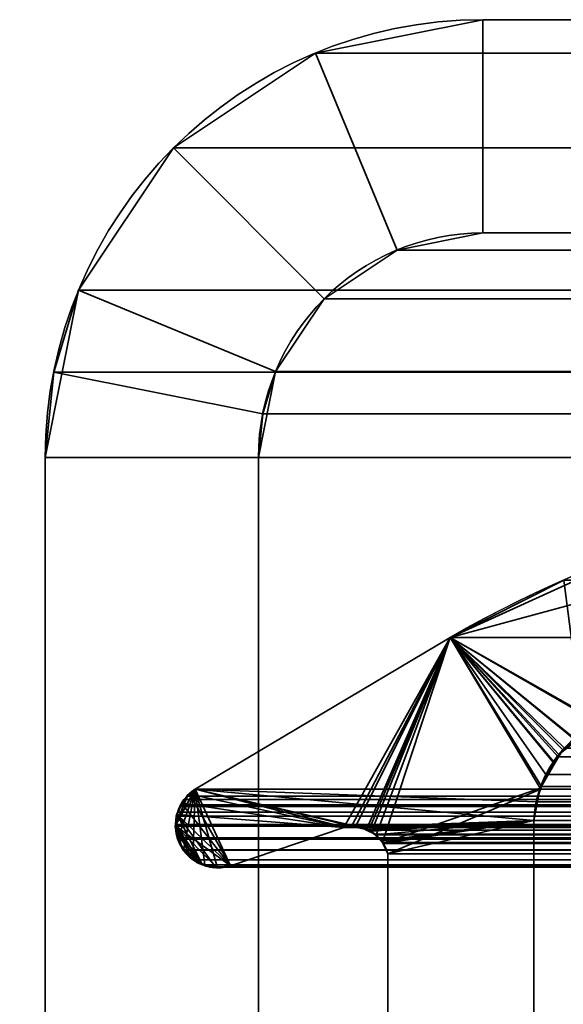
# Model space of a CAD drawing. Header units: millimetres. Extents: x -508 to 6708, y -115 to 193.
# Tile 716 of 1056: x 2585.32 to 2589.15, y 9.57 to 16.5. Entities that reach past the tile are written whole.
import ezdxf

# ---------------------------------------------------------------- set-up
doc = ezdxf.new("R2010")
doc.units = ezdxf.units.MM
doc.layers.add('151', color=7, linetype='Continuous', true_color=0xffffff)

# ---------------------------------------------------------------- blocks, each defined once
blk = doc.blocks.new('UG_SURFACE_003')
at = {"layer": '151', "color": 252, "linetype": 'Continuous', "lineweight": 35}
for points in [[(3607.5001, -10, 2215.25), (3607.5001, 174.4, 2215.25), (2392.4999, 174.4, 2215.25), (2392.4999, -10, 2215.25)], [(2542.5, -10, 2065.2499), (2542.5, 174.4, 2065.2499), (3457.5, 174.4, 2065.2499), (3457.5, -10, 2065.2499)]]:
    blk.add_3dface(points, dxfattribs=at)
blk = doc.blocks.new('UG_SURFACE_208')
at = {"layer": '151', "color": 252, "linetype": 'Continuous', "lineweight": 35}
for points in [[(2588.5799, 16.5, 2018.6701), (2588.5799, 16.5, -7.75), (2587.4014, 16.2655, -7.75), (2587.4014, 16.2655, 2019.8486)], [(2588.5799, 16.5, 2018.6701), (2587.4014, 16.2655, 2019.8486), (2587.9753, 14.8797, 2019.2747), (2588.5799, 15, 2018.6701)], [(2588.5799, 15, -7.75), (2587.9753, 14.8797, -7.75), (2587.4014, 16.2655, -7.75), (2588.5799, 16.5, -7.75)], [(2588.5799, 16.5, 2018.6701), (2596.89, 16.5, 2010.36), (2596.89, 16.5, -7.75), (2588.5799, 16.5, -7.75)], [(2588.5799, 15, 2018.6701), (2596.89, 15, 2010.36), (2596.89, 16.5, 2010.36), (2588.5799, 16.5, 2018.6701)], [(2588.5799, 16.5, -7.75), (2596.89, 16.5, -7.75), (2596.89, 15, -7.75), (2588.5799, 15, -7.75)], [(2587.4014, 16.2655, 2019.8486), (2587.4014, 16.2655, -7.75), (2586.4022, 15.5979, -7.75), (2586.4022, 15.5979, 2020.8478)], [(2587.4014, 16.2655, 2019.8486), (2586.4022, 15.5979, 2020.8478), (2587.4627, 14.5372, 2019.7873), (2587.9753, 14.8797, 2019.2747)], [(2587.9753, 14.8797, -7.75), (2587.4627, 14.5372, -7.75), (2586.4022, 15.5979, -7.75), (2587.4014, 16.2655, -7.75)], [(2586.4022, 15.5979, 2020.8478), (2586.4022, 15.5979, -7.75), (2585.7344, 14.5987, -7.75), (2585.7344, 14.5987, 2021.5156)], [(2587.1203, 14.0246, 2020.1297), (2587.4627, 14.5372, 2019.7873), (2586.4022, 15.5979, 2020.8478), (2585.7344, 14.5987, 2021.5156)], [(2585.7344, 14.5987, -7.75), (2586.4022, 15.5979, -7.75), (2587.4627, 14.5372, -7.75), (2587.1203, 14.0246, -7.75)], [(2587.9753, 14.8797, 2019.2747), (2587.9753, 14.8797, -7.75), (2588.5799, 15, -7.75), (2588.5799, 15, 2018.6701)], [(2588.5799, 15, 2018.6701), (2588.5799, 15, -7.75), (2596.89, 15, -7.75), (2596.89, 15, 2010.36)], [(2587.4627, 14.5372, 2019.7873), (2587.4627, 14.5372, -7.75), (2587.9753, 14.8797, -7.75), (2587.9753, 14.8797, 2019.2747)], [(2585.5, 13.42, -7.75), (2585.5591, 14.0209, 2021.6908), (2585.7344, 14.5987, 2021.5156)], [(2585.7344, 14.5987, 2021.5156), (2585.7344, 14.5987, -7.75), (2585.5, 13.42, -7.75)], [(2585.5, 13.42, -7.75), (2585.7344, 14.5987, -7.75), (2587.1203, 14.0246, -7.75), (2586.9999, 13.42, -7.75)], [(2587.0304, 13.7282, 2020.2196), (2587.1203, 14.0246, 2020.1297), (2585.7344, 14.5987, 2021.5156), (2585.5591, 14.0209, 2021.6908)], [(2587.1203, 14.0246, 2020.1297), (2587.1203, 14.0246, -7.75), (2587.4627, 14.5372, -7.75), (2587.4627, 14.5372, 2019.7873)], [(2585.5, 13.42, -7.75), (2585.5, 13.42, 2021.75), (2585.5591, 14.0209, 2021.6908)], [(2586.9999, 13.42, 2020.2501), (2587.0304, 13.7282, 2020.2196), (2585.5591, 14.0209, 2021.6908), (2585.5, 13.42, 2021.75)], [(2586.9999, 13.42, -7.75), (2587.1203, 14.0246, -7.75), (2587.1203, 14.0246, 2020.1297)], [(2587.1203, 14.0246, 2020.1297), (2587.0304, 13.7282, 2020.2196), (2586.9999, 13.42, -7.75)], [(2587.0304, 13.7282, 2020.2196), (2586.9999, 13.42, 2020.2501), (2586.9999, 13.42, -7.75)], [(2585.5, -21.92, 2021.75), (2585.5, 13.42, 2021.75), (2585.5, 13.42, -7.75), (2585.5, -21.92, -7.75)], [(2586.9999, -21.92, 2020.2501), (2586.9999, 13.42, 2020.2501), (2585.5, 13.42, 2021.75), (2585.5, -21.92, 2021.75)], [(2585.5, -21.92, -7.75), (2585.5, 13.42, -7.75), (2586.9999, 13.42, -7.75), (2586.9999, -21.92, -7.75)], [(2586.9999, -21.92, 2020.2501), (2586.9999, -21.92, -7.75), (2586.9999, 13.42, -7.75), (2586.9999, 13.42, 2020.2501)]]:
    blk.add_3dface(points, dxfattribs=at)
blk = doc.blocks.new('UG_SURFACE_209')
at = {"layer": '151', "color": 252, "linetype": 'Continuous', "lineweight": 35}
for points in [[(2588.5799, 16.5, 2018.6701), (2588.5799, 16.5, -7.75), (2587.4014, 16.2655, -7.75), (2587.4014, 16.2655, 2019.8486)], [(2588.5799, 16.5, 2018.6701), (2587.4014, 16.2655, 2019.8486), (2587.9753, 14.8797, 2019.2747), (2588.5799, 15, 2018.6701)], [(2588.5799, 15, -7.75), (2587.9753, 14.8797, -7.75), (2587.4014, 16.2655, -7.75), (2588.5799, 16.5, -7.75)], [(2588.5799, 16.5, 2018.6701), (2596.89, 16.5, 2010.36), (2596.89, 16.5, -7.75), (2588.5799, 16.5, -7.75)], [(2588.5799, 15, 2018.6701), (2596.89, 15, 2010.36), (2596.89, 16.5, 2010.36), (2588.5799, 16.5, 2018.6701)], [(2588.5799, 16.5, -7.75), (2596.89, 16.5, -7.75), (2596.89, 15, -7.75), (2588.5799, 15, -7.75)], [(2587.4014, 16.2655, 2019.8486), (2587.4014, 16.2655, -7.75), (2586.4022, 15.5979, -7.75), (2586.4022, 15.5979, 2020.8478)], [(2587.4014, 16.2655, 2019.8486), (2586.4022, 15.5979, 2020.8478), (2587.4627, 14.5372, 2019.7873), (2587.9753, 14.8797, 2019.2747)], [(2587.9753, 14.8797, -7.75), (2587.4627, 14.5372, -7.75), (2586.4022, 15.5979, -7.75), (2587.4014, 16.2655, -7.75)], [(2586.4022, 15.5979, 2020.8478), (2586.4022, 15.5979, -7.75), (2585.7344, 14.5987, -7.75), (2585.7344, 14.5987, 2021.5156)], [(2587.1203, 14.0246, 2020.1297), (2587.4627, 14.5372, 2019.7873), (2586.4022, 15.5979, 2020.8478), (2585.7344, 14.5987, 2021.5156)], [(2585.7344, 14.5987, -7.75), (2586.4022, 15.5979, -7.75), (2587.4627, 14.5372, -7.75), (2587.1203, 14.0246, -7.75)], [(2587.9753, 14.8797, 2019.2747), (2587.9753, 14.8797, -7.75), (2588.5799, 15, -7.75), (2588.5799, 15, 2018.6701)], [(2588.5799, 15, 2018.6701), (2588.5799, 15, -7.75), (2596.89, 15, -7.75), (2596.89, 15, 2010.36)], [(2587.4627, 14.5372, 2019.7873), (2587.4627, 14.5372, -7.75), (2587.9753, 14.8797, -7.75), (2587.9753, 14.8797, 2019.2747)], [(2585.5, 13.42, -7.75), (2585.5591, 14.0209, 2021.6908), (2585.7344, 14.5987, 2021.5156)], [(2585.7344, 14.5987, 2021.5156), (2585.7344, 14.5987, -7.75), (2585.5, 13.42, -7.75)], [(2585.5, 13.42, -7.75), (2585.7344, 14.5987, -7.75), (2587.1203, 14.0246, -7.75), (2586.9999, 13.42, -7.75)], [(2587.0304, 13.7282, 2020.2196), (2587.1203, 14.0246, 2020.1297), (2585.7344, 14.5987, 2021.5156), (2585.5591, 14.0209, 2021.6908)], [(2587.1203, 14.0246, 2020.1297), (2587.1203, 14.0246, -7.75), (2587.4627, 14.5372, -7.75), (2587.4627, 14.5372, 2019.7873)], [(2585.5, 13.42, -7.75), (2585.5, 13.42, 2021.75), (2585.5591, 14.0209, 2021.6908)], [(2586.9999, 13.42, 2020.2501), (2587.0304, 13.7282, 2020.2196), (2585.5591, 14.0209, 2021.6908), (2585.5, 13.42, 2021.75)], [(2586.9999, 13.42, -7.75), (2587.1203, 14.0246, -7.75), (2587.1203, 14.0246, 2020.1297)], [(2587.1203, 14.0246, 2020.1297), (2587.0304, 13.7282, 2020.2196), (2586.9999, 13.42, -7.75)], [(2587.0304, 13.7282, 2020.2196), (2586.9999, 13.42, 2020.2501), (2586.9999, 13.42, -7.75)], [(2585.5, -21.92, 2021.75), (2585.5, 13.42, 2021.75), (2585.5, 13.42, -7.75), (2585.5, -21.92, -7.75)], [(2586.9999, -21.92, 2020.2501), (2586.9999, 13.42, 2020.2501), (2585.5, 13.42, 2021.75), (2585.5, -21.92, 2021.75)], [(2585.5, -21.92, -7.75), (2585.5, 13.42, -7.75), (2586.9999, 13.42, -7.75), (2586.9999, -21.92, -7.75)], [(2586.9999, -21.92, 2020.2501), (2586.9999, -21.92, -7.75), (2586.9999, 13.42, -7.75), (2586.9999, 13.42, 2020.2501)]]:
    blk.add_3dface(points, dxfattribs=at)
blk = doc.blocks.new('UG_SURFACE_210')
at = {"layer": '151', "color": 252, "linetype": 'Continuous', "lineweight": 35}
for points in [[(3411.4201, 16.5, 2018.6701), (2588.5799, 16.5, 2018.6701), (2587.4014, 16.2655, 2019.8486), (3412.5986, 16.2655, 2019.8486)], [(2588.5799, 15, 2018.6701), (2587.9753, 14.8797, 2019.2747), (2587.4014, 16.2655, 2019.8486), (2588.5799, 16.5, 2018.6701)], [(2588.5799, 16.5, 2018.6701), (3411.4201, 16.5, 2018.6701), (3403.11, 16.5, 2010.36), (2596.89, 16.5, 2010.36)], [(2588.5799, 16.5, 2018.6701), (2596.89, 16.5, 2010.36), (2596.89, 15, 2010.36), (2588.5799, 15, 2018.6701)], [(3412.5986, 16.2655, 2019.8486), (2587.4014, 16.2655, 2019.8486), (2586.4022, 15.5979, 2020.8478), (3413.5978, 15.5979, 2020.8478)], [(2587.9753, 14.8797, 2019.2747), (2587.4627, 14.5372, 2019.7873), (2586.4022, 15.5979, 2020.8478), (2587.4014, 16.2655, 2019.8486)], [(3413.5978, 15.5979, 2020.8478), (2586.4022, 15.5979, 2020.8478), (2585.7344, 14.5987, 2021.5156), (3414.2656, 14.5987, 2021.5156)], [(2585.7344, 14.5987, 2021.5156), (2586.4022, 15.5979, 2020.8478), (2587.4627, 14.5372, 2019.7873), (2587.1203, 14.0246, 2020.1297)], [(3412.0247, 14.8797, 2019.2747), (2587.9753, 14.8797, 2019.2747), (2588.5799, 15, 2018.6701), (3411.4201, 15, 2018.6701)], [(2588.5799, 15, 2018.6701), (2596.89, 15, 2010.36), (3403.11, 15, 2010.36), (3411.4201, 15, 2018.6701)], [(3412.5373, 14.5372, 2019.7873), (2587.4627, 14.5372, 2019.7873), (2587.9753, 14.8797, 2019.2747), (3412.0247, 14.8797, 2019.2747)], [(3414.4409, 14.0209, 2021.6908), (3414.2656, 14.5987, 2021.5156), (2585.7344, 14.5987, 2021.5156), (2585.5591, 14.0209, 2021.6908)], [(2585.5591, 14.0209, 2021.6908), (2585.7344, 14.5987, 2021.5156), (2587.1203, 14.0246, 2020.1297), (2587.0304, 13.7282, 2020.2196)], [(3412.8797, 14.0246, 2020.1297), (2587.1203, 14.0246, 2020.1297), (2587.4627, 14.5372, 2019.7873), (3412.5373, 14.5372, 2019.7873)], [(2585.5591, 14.0209, 2021.6908), (2585.5, 13.42, 2021.75), (3414.5, 13.42, 2021.75)], [(2585.5, 13.42, 2021.75), (2585.5591, 14.0209, 2021.6908), (2587.0304, 13.7282, 2020.2196), (2586.9999, 13.42, 2020.2501)], [(2585.5591, 14.0209, 2021.6908), (3414.5, 13.42, 2021.75), (3414.4409, 14.0209, 2021.6908)], [(2587.0304, 13.7282, 2020.2196), (2587.1203, 14.0246, 2020.1297), (3412.8797, 14.0246, 2020.1297), (3412.9696, 13.7282, 2020.2196)], [(3413.0001, 13.42, 2020.2501), (2586.9999, 13.42, 2020.2501), (2587.0304, 13.7282, 2020.2196)], [(3412.9696, 13.7282, 2020.2196), (3413.0001, 13.42, 2020.2501), (2587.0304, 13.7282, 2020.2196)], [(2585.5, -21.92, 2021.75), (3414.5, -21.92, 2021.75), (3414.5, 13.42, 2021.75), (2585.5, 13.42, 2021.75)], [(2585.5, -21.92, 2021.75), (2585.5, 13.42, 2021.75), (2586.9999, 13.42, 2020.2501), (2586.9999, -21.92, 2020.2501)], [(2586.9999, -21.92, 2020.2501), (2586.9999, 13.42, 2020.2501), (3413.0001, 13.42, 2020.2501), (3413.0001, -21.92, 2020.2501)]]:
    blk.add_3dface(points, dxfattribs=at)
blk = doc.blocks.new('UG_SURFACE_216')
at = {"layer": '151', "color": 7, "linetype": 'Continuous', "lineweight": 35}
for points in [[(2588.3482, 12.1555, -7.75), (2588.3482, 12.1555, 2018.9021), (2590.9808, 12.8682, 2016.2692)], [(2590.9808, 12.8682, 2016.2692), (2589.7346, 12.7862, -7.75), (2588.3482, 12.1555, -7.75)], [(2590.9808, 12.8682, 2016.2692), (2588.3482, 12.1555, 2018.9021), (2589.4051, 11.5565, 2017.8449), (2591.6927, 12.0756, 2015.5573)], [(2588.3482, 12.1555, -7.75), (2589.7346, 12.7862, -7.75), (2589.9906, 11.8066, -7.75), (2589.4051, 11.5565, -7.75)], [(2586.5555, 11.0875, 2020.6945), (2588.3482, 12.1555, 2018.9021), (2588.3482, 12.1555, -7.75), (2586.5555, 11.0875, -7.75)], [(2589.0861, 11.2703, -7.75), (2588.9795, 11.0884, -7.75), (2586.5555, 11.0875, -7.75), (2588.3482, 12.1555, -7.75)], [(2586.803, 10.5484, 2020.447), (2587.6005, 10.8171, 2019.6495), (2588.3482, 12.1555, 2018.9021), (2586.5555, 11.0875, 2020.6945)], [(2587.6005, 10.8171, 2019.6495), (2587.656, 10.826, 2019.594), (2588.3482, 12.1555, 2018.9021)], [(2588.3482, 12.1555, 2018.9021), (2587.656, 10.826, 2019.594), (2587.6808, 10.8207, 2019.5692)], [(2587.6808, 10.8207, 2019.5692), (2587.7604, 10.8037, 2019.4895), (2588.3482, 12.1555, 2018.9021)], [(2587.7604, 10.8037, 2019.4895), (2587.7774, 10.8, 2019.4726), (2588.3482, 12.1555, 2018.9021)], [(2588.3482, 12.1555, 2018.9021), (2587.7774, 10.8, 2019.4726), (2587.7957, 10.7898, 2019.4542)], [(2588.3482, 12.1555, 2018.9021), (2587.7957, 10.7898, 2019.4542), (2587.8263, 10.7604, 2019.4237)], [(2587.8263, 10.7604, 2019.4237), (2587.8742, 10.7145, 2019.3758), (2588.3482, 12.1555, 2018.9021)], [(2588.9816, 11.0946, 2018.2683), (2588.3482, 12.1555, 2018.9021), (2587.8742, 10.7145, 2019.3758), (2587.8773, 10.7075, 2019.3727)], [(2588.3482, 12.1555, -7.75), (2589.4051, 11.5565, -7.75), (2589.2372, 11.4344, -7.75)], [(2588.3482, 12.1555, -7.75), (2589.1414, 11.3646, -7.75), (2589.0861, 11.2703, -7.75)], [(2589.2372, 11.4344, -7.75), (2589.1414, 11.3646, -7.75), (2588.3482, 12.1555, -7.75)], [(2588.3482, 12.1555, 2018.9021), (2589.395, 11.552, 2017.8549), (2589.4051, 11.5565, 2017.8449)], [(2588.3482, 12.1555, 2018.9021), (2589.114, 11.3326, 2018.136), (2589.2355, 11.4275, 2018.0144)], [(2589.2355, 11.4275, 2018.0144), (2589.395, 11.552, 2017.8549), (2588.3482, 12.1555, 2018.9021)], [(2588.3482, 12.1555, 2018.9021), (2588.9816, 11.0946, 2018.2683), (2589.0796, 11.2708, 2018.1704)], [(2589.0796, 11.2708, 2018.1704), (2589.114, 11.3326, 2018.136), (2588.3482, 12.1555, 2018.9021)], [(2589.2355, 11.4275, 2018.0144), (2589.114, 11.3326, 2018.136), (2589.1414, 11.3646, -7.75)], [(2589.1414, 11.3646, -7.75), (2589.2372, 11.4344, -7.75), (2589.2355, 11.4275, 2018.0144)], [(2589.0861, 11.2703, -7.75), (2589.1414, 11.3646, -7.75), (2589.114, 11.3326, 2018.136)], [(2589.114, 11.3326, 2018.136), (2589.0796, 11.2708, 2018.1704), (2589.0861, 11.2703, -7.75)], [(2588.979, 11.086, -7.75), (2588.9795, 11.0884, -7.75), (2589.0796, 11.2708, 2018.1704)], [(2589.0796, 11.2708, 2018.1704), (2588.9816, 11.0946, 2018.2683), (2588.979, 11.086, -7.75)], [(2588.9795, 11.0884, -7.75), (2589.0861, 11.2703, -7.75), (2589.0796, 11.2708, 2018.1704)], [(2586.5183, 11.052, -7.75), (2586.5169, 11.0506, 2020.7331), (2586.5555, 11.0875, 2020.6945)], [(2586.5555, 11.0875, 2020.6945), (2586.5169, 11.0506, 2020.7331), (2586.803, 10.5484, 2020.447)], [(2586.5555, 11.0875, 2020.6945), (2586.5555, 11.0875, -7.75), (2586.5183, 11.052, -7.75)], [(2586.5183, 11.052, -7.75), (2586.5555, 11.0875, -7.75), (2587.6005, 10.8171, -7.75)], [(2586.5555, 11.0875, -7.75), (2588.9795, 11.0884, -7.75), (2588.979, 11.086, -7.75)], [(2586.5555, 11.0875, -7.75), (2587.7039, 10.8235, -7.75), (2587.6815, 10.8221, -7.75)], [(2586.5555, 11.0875, -7.75), (2588.9385, 10.8663, -7.75), (2587.7039, 10.8235, -7.75)], [(2587.6815, 10.8221, -7.75), (2587.6005, 10.8171, -7.75), (2586.5555, 11.0875, -7.75)], [(2588.979, 11.086, -7.75), (2588.9385, 10.8663, -7.75), (2586.5555, 11.0875, -7.75)], [(2587.8773, 10.7075, 2019.3727), (2587.9111, 10.6334, 2019.3388), (2588.98, 11.0856, 2018.27), (2588.9816, 11.0946, 2018.2683)], [(2588.9385, 10.8663, 2018.3115), (2588.98, 11.0856, 2018.27), (2587.9111, 10.6334, 2019.3388)], [(2588.9385, 10.8663, -7.75), (2588.979, 11.086, -7.75), (2588.98, 11.0856, 2018.27)], [(2588.98, 11.0856, 2018.27), (2588.9385, 10.8663, 2018.3115), (2588.9385, 10.8663, -7.75)], [(2588.9816, 11.0946, 2018.2683), (2588.98, 11.0856, 2018.27), (2588.979, 11.086, -7.75)], [(2586.803, 10.5484, 2020.447), (2586.5169, 11.0506, 2020.7331), (2586.4675, 11.0036, 2020.7827), (2586.4601, 10.9877, 2020.7899)], [(2586.4608, 10.9883, -7.75), (2586.4668, 11.0027, -7.75), (2586.5183, 11.052, -7.75), (2587.6005, 10.8171, -7.75)], [(2586.5169, 11.0506, 2020.7331), (2586.5183, 11.052, -7.75), (2586.4668, 11.0027, -7.75)], [(2586.4668, 11.0027, -7.75), (2586.4675, 11.0036, 2020.7827), (2586.5169, 11.0506, 2020.7331)], [(2586.4279, 10.9101, -7.75), (2586.4251, 10.9111, 2020.8249), (2586.4601, 10.9877, 2020.7899)], [(2586.4601, 10.9877, 2020.7899), (2586.4251, 10.9111, 2020.8249), (2586.803, 10.5484, 2020.447)], [(2586.4601, 10.9877, 2020.7899), (2586.4608, 10.9883, -7.75), (2586.4279, 10.9101, -7.75)], [(2587.6005, 10.8171, -7.75), (2586.4279, 10.9101, -7.75), (2586.4608, 10.9883, -7.75)], [(2586.4608, 10.9883, -7.75), (2586.4601, 10.9877, 2020.7899), (2586.4675, 11.0036, 2020.7827)], [(2586.4675, 11.0036, 2020.7827), (2586.4668, 11.0027, -7.75), (2586.4608, 10.9883, -7.75)], [(2586.803, 10.5484, 2020.447), (2586.4251, 10.9111, 2020.8249), (2586.4241, 10.9091, 2020.8259), (2586.4153, 10.8302, 2020.8347)], [(2586.4203, 10.8303, -7.75), (2586.4153, 10.8302, 2020.8347), (2586.4241, 10.9091, 2020.8259)], [(2586.4203, 10.8916, -7.75), (2586.4241, 10.9091, 2020.8259), (2586.4251, 10.9111, 2020.8249)], [(2586.4251, 10.9111, 2020.8249), (2586.4279, 10.9101, -7.75), (2586.4203, 10.8916, -7.75)], [(2586.4203, 10.8303, -7.75), (2586.4203, 10.8916, -7.75), (2586.4279, 10.9101, -7.75), (2586.6044, 10.5606, -7.75)], [(2586.4241, 10.9091, 2020.8259), (2586.4203, 10.8916, -7.75), (2586.4203, 10.8303, -7.75)], [(2586.4279, 10.9101, -7.75), (2587.6005, 10.8171, -7.75), (2586.803, 10.5484, -7.75), (2586.6997, 10.5363, -7.75)], [(2586.6997, 10.5363, -7.75), (2586.6928, 10.5355, -7.75), (2586.6044, 10.5606, -7.75), (2586.4279, 10.9101, -7.75)], [(2586.4282, 10.7445, 2020.822), (2586.4146, 10.8249, 2020.8354), (2586.4203, 10.8303, -7.75)], [(2586.4146, 10.8249, 2020.8354), (2586.4153, 10.8302, 2020.8347), (2586.4203, 10.8303, -7.75)], [(2586.4153, 10.8302, 2020.8347), (2586.4146, 10.8249, 2020.8354), (2586.4282, 10.7445, 2020.822), (2586.4637, 10.6738, 2020.7865)], [(2586.4153, 10.8302, 2020.8347), (2586.5216, 10.6138, 2020.7283), (2586.5674, 10.573, 2020.6826)], [(2586.5674, 10.573, 2020.6826), (2586.5982, 10.558, 2020.6518), (2586.6032, 10.5573, 2020.6468), (2586.4153, 10.8302, 2020.8347)], [(2586.6032, 10.5573, 2020.6468), (2586.7004, 10.5442, 2020.5495), (2586.4153, 10.8302, 2020.8347)], [(2586.4637, 10.6738, 2020.7865), (2586.5216, 10.6138, 2020.7283), (2586.4153, 10.8302, 2020.8347)], [(2586.7004, 10.5442, 2020.5495), (2586.7522, 10.5372, 2020.4978), (2586.803, 10.5484, 2020.447), (2586.4153, 10.8302, 2020.8347)], [(2586.4203, 10.8303, -7.75), (2586.4205, 10.7742, -7.75), (2586.4282, 10.7445, 2020.822)], [(2586.4205, 10.7742, -7.75), (2586.4203, 10.8303, -7.75), (2586.6044, 10.5606, -7.75)], [(2587.6005, 10.8171, 2019.6495), (2586.803, 10.5484, 2020.447), (2586.803, 10.5484, -7.75), (2587.6005, 10.8171, -7.75)], [(2587.6808, 10.8207, 2019.5692), (2587.656, 10.826, 2019.594), (2587.6005, 10.8171, -7.75)], [(2587.656, 10.826, 2019.594), (2587.6005, 10.8171, 2019.6495), (2587.6005, 10.8171, -7.75)], [(2587.6005, 10.8171, -7.75), (2587.6815, 10.8221, -7.75), (2587.6808, 10.8207, 2019.5692)], [(2587.6808, 10.8207, 2019.5692), (2587.6815, 10.8221, -7.75), (2587.7039, 10.8235, -7.75)], [(2587.7604, 10.8037, 2019.4895), (2587.6808, 10.8207, 2019.5692), (2587.7039, 10.8235, -7.75)], [(2587.7595, 10.8038, -7.75), (2587.7039, 10.8235, -7.75), (2588.9385, 10.8663, -7.75)], [(2587.7039, 10.8235, -7.75), (2587.7595, 10.8038, -7.75), (2587.7604, 10.8037, 2019.4895)], [(2588.9385, 10.8663, -7.75), (2587.7912, 10.7925, -7.75), (2587.7595, 10.8038, -7.75)], [(2587.7957, 10.7898, 2019.4542), (2587.7595, 10.8038, -7.75), (2587.7912, 10.7925, -7.75)], [(2587.7957, 10.7898, 2019.4542), (2587.7774, 10.8, 2019.4726), (2587.7595, 10.8038, -7.75)], [(2587.7774, 10.8, 2019.4726), (2587.7604, 10.8037, 2019.4895), (2587.7595, 10.8038, -7.75)], [(2587.8675, 10.724, -7.75), (2587.8255, 10.7618, -7.75), (2587.7912, 10.7925, -7.75), (2588.9385, 10.8663, -7.75)], [(2588.9385, 10.8663, -7.75), (2587.9111, 10.6334, -7.75), (2587.8756, 10.7071, -7.75), (2587.8675, 10.724, -7.75)], [(2588.9385, 10.8663, -7.75), (2588.9385, 5.7187, -7.75), (2587.9111, 6.3541, -7.75), (2587.9111, 10.6334, -7.75)], [(2588.9385, 5.7187, 2018.3115), (2588.9385, 10.8663, 2018.3115), (2587.9111, 10.6334, 2019.3388), (2587.9111, 6.3541, 2019.3388)], [(2588.9385, 5.7187, -7.75), (2588.9385, 10.8663, -7.75), (2588.9385, 10.8663, 2018.3115), (2588.9385, 5.7187, 2018.3115)], [(2586.4205, 10.7742, -7.75), (2586.4282, 10.7445, -7.75), (2586.4282, 10.7445, 2020.822)], [(2586.6044, 10.5606, -7.75), (2586.467, 10.675, -7.75), (2586.4282, 10.7445, -7.75), (2586.4205, 10.7742, -7.75)], [(2586.4282, 10.7445, -7.75), (2586.467, 10.675, -7.75), (2586.4637, 10.6738, 2020.7865)], [(2586.4637, 10.6738, 2020.7865), (2586.4282, 10.7445, 2020.822), (2586.4282, 10.7445, -7.75)], [(2587.7912, 10.7925, -7.75), (2587.8255, 10.7618, -7.75), (2587.8263, 10.7604, 2019.4237)], [(2587.8263, 10.7604, 2019.4237), (2587.7957, 10.7898, 2019.4542), (2587.7912, 10.7925, -7.75)], [(2587.8742, 10.7145, 2019.3758), (2587.8255, 10.7618, -7.75), (2587.8675, 10.724, -7.75)], [(2587.8742, 10.7145, 2019.3758), (2587.8263, 10.7604, 2019.4237), (2587.8255, 10.7618, -7.75)], [(2586.4713, 10.6585, 2020.7787), (2586.4637, 10.6738, 2020.7865), (2586.467, 10.675, -7.75)], [(2586.4637, 10.6738, 2020.7865), (2586.4713, 10.6585, 2020.7787), (2586.5216, 10.6138, 2020.7283)], [(2586.467, 10.675, -7.75), (2586.4887, 10.6366, -7.75), (2586.4713, 10.6585, 2020.7787)], [(2586.467, 10.675, -7.75), (2586.6044, 10.5606, -7.75), (2586.575, 10.5689, -7.75), (2586.5216, 10.6109, -7.75)], [(2586.5216, 10.6109, -7.75), (2586.4887, 10.6366, -7.75), (2586.467, 10.675, -7.75)], [(2587.8675, 10.724, -7.75), (2587.8756, 10.7071, -7.75), (2587.8773, 10.7075, 2019.3727)], [(2587.8773, 10.7075, 2019.3727), (2587.8742, 10.7145, 2019.3758), (2587.8675, 10.724, -7.75)], [(2587.9111, 10.6334, 2019.3388), (2587.8773, 10.7075, 2019.3727), (2587.8756, 10.7071, -7.75)], [(2587.8756, 10.7071, -7.75), (2587.9111, 10.6334, -7.75), (2587.9111, 10.6334, 2019.3388)], [(2586.5216, 10.6138, 2020.7283), (2586.4713, 10.6585, 2020.7787), (2586.4887, 10.6366, -7.75)], [(2586.4887, 10.6366, -7.75), (2586.5216, 10.6109, -7.75), (2586.5216, 10.6138, 2020.7283)], [(2586.5674, 10.573, 2020.6826), (2586.5216, 10.6138, 2020.7283), (2586.5216, 10.6109, -7.75)], [(2586.5216, 10.6109, -7.75), (2586.575, 10.5689, -7.75), (2586.5674, 10.573, 2020.6826)], [(2587.9111, 6.3541, 2019.3388), (2587.9111, 10.6334, 2019.3388), (2587.9111, 10.6334, -7.75), (2587.9111, 6.3541, -7.75)], [(2586.5982, 10.558, 2020.6518), (2586.5674, 10.573, 2020.6826), (2586.575, 10.5689, -7.75)], [(2586.575, 10.5689, -7.75), (2586.6044, 10.5606, -7.75), (2586.6032, 10.5573, 2020.6468)], [(2586.6032, 10.5573, 2020.6468), (2586.5982, 10.558, 2020.6518), (2586.575, 10.5689, -7.75)], [(2586.7004, 10.5442, 2020.5495), (2586.6032, 10.5573, 2020.6468), (2586.6044, 10.5606, -7.75)], [(2586.6044, 10.5606, -7.75), (2586.6928, 10.5355, -7.75), (2586.7004, 10.5442, 2020.5495)], [(2586.6928, 10.5355, -7.75), (2586.6997, 10.5363, -7.75), (2586.7004, 10.5442, 2020.5495)], [(2586.6997, 10.5363, -7.75), (2586.803, 10.5484, -7.75), (2586.803, 10.5484, 2020.447)], [(2586.803, 10.5484, 2020.447), (2586.7522, 10.5372, 2020.4978), (2586.6997, 10.5363, -7.75)], [(2586.7522, 10.5372, 2020.4978), (2586.7004, 10.5442, 2020.5495), (2586.6997, 10.5363, -7.75)]]:
    blk.add_3dface(points, dxfattribs=at)
blk = doc.blocks.new('UG_SURFACE_217')
at = {"layer": '151', "color": 7, "linetype": 'Continuous', "lineweight": 35}
for points in [[(2589.2897, 11.4744, 2017.9603), (2589.1531, 11.3772, 2018.0972), (2588.3482, 12.1555, 2018.9021), (2589.15, 12.5578, 2018.1)], [(2589.15, 12.5578, 2018.1), (2588.3482, 12.1555, 2018.9021), (3411.6518, 12.1555, 2018.9021)], [(2588.9926, 11.1062, 2018.2574), (2588.9547, 10.9977, 2018.2953), (2586.5555, 11.0875, 2020.6945), (2588.3482, 12.1555, 2018.9021)], [(3413.4445, 11.0875, 2020.6945), (3411.6518, 12.1555, 2018.9021), (2588.3482, 12.1555, 2018.9021), (2586.5555, 11.0875, 2020.6945)], [(2588.3482, 12.1555, 2018.9021), (2589.0219, 11.19, 2018.2281), (2588.9926, 11.1062, 2018.2574)], [(2588.3482, 12.1555, 2018.9021), (2589.1531, 11.3772, 2018.0972), (2589.1099, 11.3156, 2018.1401)], [(2589.1099, 11.3156, 2018.1401), (2589.0219, 11.19, 2018.2281), (2588.3482, 12.1555, 2018.9021)], [(3410.7702, 11.4486, 2018.0202), (2589.1099, 11.3156, 2018.1401), (2589.1531, 11.3772, 2018.0972)], [(3410.7702, 11.4486, 2018.0202), (3410.8899, 11.3131, 2018.1398), (2589.1099, 11.3156, 2018.1401)], [(2589.0219, 11.19, 2018.2281), (2589.1099, 11.3156, 2018.1401), (3410.8899, 11.3131, 2018.1398)], [(3410.8899, 11.3131, 2018.1398), (3410.9421, 11.2541, 2018.1921), (2589.0219, 11.19, 2018.2281)], [(3410.9421, 11.2541, 2018.1921), (2588.9926, 11.1062, 2018.2574), (2589.0219, 11.19, 2018.2281)], [(3410.9421, 11.2541, 2018.1921), (3411.0098, 11.1076, 2018.2598), (2588.9926, 11.1062, 2018.2574)], [(2586.5555, 11.0875, 2020.6945), (2586.4322, 10.736, 2020.8178), (2586.4282, 10.7445, 2020.822), (2586.4146, 10.8282, 2020.8354)], [(2586.4146, 10.8282, 2020.8354), (2586.4155, 10.8381, 2020.8344), (2586.5555, 11.0875, 2020.6945)], [(2586.5009, 11.0381, 2020.7491), (2586.5555, 11.0875, 2020.6945), (2586.4155, 10.8381, 2020.8344)], [(2586.4725, 10.6583, 2020.7775), (2586.4687, 10.662, 2020.7813), (2586.4322, 10.736, 2020.8178), (2586.5555, 11.0875, 2020.6945)], [(2586.539, 10.5917, 2020.7109), (2586.4725, 10.6583, 2020.7775), (2586.5555, 11.0875, 2020.6945)], [(2586.5555, 11.0875, 2020.6945), (2586.5009, 11.0381, 2020.7491), (3413.4982, 11.0362, 2020.7484)], [(2586.5555, 11.0875, 2020.6945), (2586.6218, 10.5554, 2020.6282), (2586.5412, 10.5896, 2020.7088), (2586.539, 10.5917, 2020.7109)], [(2586.5555, 11.0875, 2020.6945), (2586.7088, 10.5412, 2020.5412), (2586.658, 10.54, 2020.592), (2586.6218, 10.5554, 2020.6282)], [(2586.5555, 11.0875, 2020.6945), (2587.6005, 10.8171, 2019.6495), (2586.803, 10.5484, 2020.447)], [(2586.803, 10.5484, 2020.447), (2586.7829, 10.5429, 2020.467), (2586.7088, 10.5412, 2020.5412), (2586.5555, 11.0875, 2020.6945)], [(2586.5555, 11.0875, 2020.6945), (2588.9385, 10.8663, 2018.3115), (2587.7166, 10.8212, 2019.5334), (2587.687, 10.8202, 2019.563)], [(2587.687, 10.8202, 2019.563), (2587.6145, 10.8176, 2019.6357), (2586.5555, 11.0875, 2020.6945)], [(2587.6145, 10.8176, 2019.6357), (2587.6005, 10.8171, 2019.6495), (2586.5555, 11.0875, 2020.6945)], [(2588.9547, 10.9977, 2018.2953), (2588.9385, 10.8663, 2018.3115), (2586.5555, 11.0875, 2020.6945)], [(3413.4982, 11.0362, 2020.7484), (3413.4445, 11.0875, 2020.6945), (2586.5555, 11.0875, 2020.6945)], [(2588.9547, 10.9977, 2018.2953), (2588.9926, 11.1062, 2018.2574), (3411.0098, 11.1076, 2018.2598)], [(3411.0098, 11.1076, 2018.2598), (3411.0248, 11.0751, 2018.275), (2588.9547, 10.9977, 2018.2953)], [(2586.432, 10.9257, 2020.8182), (2586.4472, 10.9663, 2020.8027), (2586.5009, 11.0381, 2020.7491), (2586.4155, 10.8381, 2020.8344)], [(2586.4472, 10.9663, 2020.8027), (2586.4515, 10.9779, 2020.7984), (2586.4761, 11.0155, 2020.7739), (2586.5009, 11.0381, 2020.7491)], [(3413.552, 10.9651, 2020.802), (2586.4761, 11.0155, 2020.7739), (2586.4515, 10.9779, 2020.7984)], [(2586.5009, 11.0381, 2020.7491), (2586.4761, 11.0155, 2020.7739), (3413.533, 11.0032, 2020.7829)], [(2586.4761, 11.0155, 2020.7739), (3413.552, 10.9651, 2020.802), (3413.533, 11.0032, 2020.7829)], [(3413.533, 11.0032, 2020.7829), (3413.4982, 11.0362, 2020.7484), (2586.5009, 11.0381, 2020.7491)], [(3411.0248, 11.0751, 2018.275), (3411.0615, 10.8663, 2018.3115), (2588.9547, 10.9977, 2018.2953)], [(3413.552, 10.9651, 2020.802), (2586.4472, 10.9663, 2020.8027), (2586.432, 10.9257, 2020.8182)], [(2586.432, 10.9257, 2020.8182), (3413.569, 10.9316, 2020.8189), (3413.552, 10.9651, 2020.802)], [(2586.4515, 10.9779, 2020.7984), (2586.4472, 10.9663, 2020.8027), (3413.552, 10.9651, 2020.802)], [(3411.0615, 10.8663, 2018.3115), (2588.9385, 10.8663, 2018.3115), (2588.9547, 10.9977, 2018.2953)], [(2586.4155, 10.8381, 2020.8344), (2586.4217, 10.8984, 2020.8285), (2586.432, 10.9257, 2020.8182)], [(2586.4217, 10.8984, 2020.8285), (2586.4155, 10.8381, 2020.8344), (3413.5852, 10.846, 2020.8352)], [(2586.432, 10.9257, 2020.8182), (2586.4217, 10.8984, 2020.8285), (3413.5852, 10.846, 2020.8352)], [(2586.432, 10.9257, 2020.8182), (3413.5697, 10.9274, 2020.8199), (3413.569, 10.9316, 2020.8189)], [(3413.5852, 10.846, 2020.8352), (3413.5697, 10.9274, 2020.8199), (2586.432, 10.9257, 2020.8182)], [(3413.5845, 10.8085, 2020.8344), (2586.4155, 10.8381, 2020.8344), (2586.4146, 10.8282, 2020.8354)], [(2586.4146, 10.8282, 2020.8354), (2586.4282, 10.7445, 2020.822), (3413.5718, 10.7445, 2020.822)], [(3413.5718, 10.7445, 2020.822), (3413.5845, 10.8085, 2020.8344), (2586.4146, 10.8282, 2020.8354)], [(2586.4155, 10.8381, 2020.8344), (3413.5849, 10.8384, 2020.8352), (3413.5852, 10.846, 2020.8352)], [(3413.5845, 10.8085, 2020.8344), (3413.5849, 10.8384, 2020.8352), (2586.4155, 10.8381, 2020.8344)], [(3412.3995, 10.8171, 2019.6495), (3413.197, 10.5484, 2020.447), (2586.803, 10.5484, 2020.447), (2587.6005, 10.8171, 2019.6495)], [(3412.3995, 10.8171, 2019.6495), (2587.6005, 10.8171, 2019.6495), (2587.6145, 10.8176, 2019.6357)], [(3412.313, 10.819, 2019.563), (3412.3828, 10.8211, 2019.6328), (2587.6145, 10.8176, 2019.6357)], [(3412.3828, 10.8211, 2019.6328), (3412.3857, 10.8204, 2019.6357), (2587.6145, 10.8176, 2019.6357)], [(2587.6145, 10.8176, 2019.6357), (3412.3857, 10.8204, 2019.6357), (3412.3995, 10.8171, 2019.6495)], [(2587.6145, 10.8176, 2019.6357), (2587.687, 10.8202, 2019.563), (3412.313, 10.819, 2019.563)], [(3412.2686, 10.8177, 2019.5186), (2587.687, 10.8202, 2019.563), (2587.7166, 10.8212, 2019.5334)], [(3412.2686, 10.8177, 2019.5186), (3412.313, 10.819, 2019.563), (2587.687, 10.8202, 2019.563)], [(2587.7602, 10.7999, 2019.4898), (2587.7166, 10.8212, 2019.5334), (2588.9385, 10.8663, 2018.3115)], [(2587.7166, 10.8212, 2019.5334), (3412.2388, 10.8044, 2019.4888), (3412.2686, 10.8177, 2019.5186)], [(2587.7166, 10.8212, 2019.5334), (2587.7602, 10.7999, 2019.4898), (3412.2388, 10.8044, 2019.4888)], [(2588.9385, 10.8663, 2018.3115), (2587.8265, 10.7677, 2019.4235), (2587.8184, 10.7715, 2019.4316), (2587.7602, 10.7999, 2019.4898)], [(3412.1997, 10.787, 2019.4497), (3412.2388, 10.8044, 2019.4888), (2587.7602, 10.7999, 2019.4898)], [(2587.8732, 10.7133, 2019.3768), (2587.8265, 10.7677, 2019.4235), (2588.9385, 10.8663, 2018.3115)], [(2588.9385, 10.8663, 2018.3115), (2587.8799, 10.7055, 2019.3701), (2587.8732, 10.7133, 2019.3768)], [(2588.9385, 10.8663, 2018.3115), (2587.9111, 10.6334, 2019.3388), (2587.8799, 10.7055, 2019.3701)], [(2587.9111, 6.3541, 2019.3388), (2587.9111, 10.6334, 2019.3388), (2588.9385, 10.8663, 2018.3115), (2588.9385, 5.7187, 2018.3115)], [(2588.9385, 5.7187, 2018.3115), (2588.9385, 10.8663, 2018.3115), (3411.0615, 10.8663, 2018.3115), (3411.0615, 5.7187, 2018.3115)], [(2586.4322, 10.736, 2020.8178), (3413.5678, 10.736, 2020.8178), (3413.5718, 10.7445, 2020.822), (2586.4282, 10.7445, 2020.822)], [(3413.5313, 10.662, 2020.7813), (2586.4322, 10.736, 2020.8178), (2586.4687, 10.662, 2020.7813)], [(3413.5313, 10.662, 2020.7813), (3413.5678, 10.736, 2020.8178), (2586.4322, 10.736, 2020.8178)], [(3412.1997, 10.787, 2019.4497), (2587.7602, 10.7999, 2019.4898), (2587.8184, 10.7715, 2019.4316)], [(2587.8184, 10.7715, 2019.4316), (3412.1828, 10.7698, 2019.4328), (3412.1997, 10.787, 2019.4497)], [(3412.1828, 10.7698, 2019.4328), (2587.8184, 10.7715, 2019.4316), (2587.8265, 10.7677, 2019.4235)], [(2587.8265, 10.7677, 2019.4235), (3412.1268, 10.713, 2019.3768), (3412.1828, 10.7698, 2019.4328)], [(2587.8265, 10.7677, 2019.4235), (2587.8732, 10.7133, 2019.3768), (3412.1268, 10.713, 2019.3768)], [(3412.1211, 10.7072, 2019.371), (2587.8732, 10.7133, 2019.3768), (2587.8799, 10.7055, 2019.3701)], [(3412.1211, 10.7072, 2019.371), (3412.1268, 10.713, 2019.3768), (2587.8732, 10.7133, 2019.3768)], [(2587.8799, 10.7055, 2019.3701), (3412.0889, 10.6334, 2019.3388), (3412.1211, 10.7072, 2019.371)], [(2587.8799, 10.7055, 2019.3701), (2587.9111, 10.6334, 2019.3388), (3412.0889, 10.6334, 2019.3388)], [(2586.4687, 10.662, 2020.7813), (2586.4725, 10.6583, 2020.7775), (3413.5275, 10.6582, 2020.7775), (3413.5313, 10.662, 2020.7813)], [(3413.5275, 10.6582, 2020.7775), (2586.4725, 10.6583, 2020.7775), (2586.539, 10.5917, 2020.7109)], [(2586.539, 10.5917, 2020.7109), (3413.461, 10.5914, 2020.7112), (3413.5275, 10.6582, 2020.7775)], [(3412.0889, 6.3541, 2019.3388), (3412.0889, 10.6334, 2019.3388), (2587.9111, 10.6334, 2019.3388), (2587.9111, 6.3541, 2019.3388)], [(3413.46, 10.5905, 2020.71), (2586.539, 10.5917, 2020.7109), (2586.5412, 10.5896, 2020.7088)], [(3413.46, 10.5905, 2020.71), (3413.461, 10.5914, 2020.7112), (2586.539, 10.5917, 2020.7109)], [(3413.46, 10.5905, 2020.71), (2586.5412, 10.5896, 2020.7088), (2586.6218, 10.5554, 2020.6282)], [(2586.6218, 10.5554, 2020.6282), (3413.3782, 10.5552, 2020.6282), (3413.46, 10.5905, 2020.71)], [(3413.3782, 10.5552, 2020.6282), (2586.6218, 10.5554, 2020.6282), (2586.658, 10.54, 2020.592)], [(3413.3439, 10.5404, 2020.5939), (3413.3782, 10.5552, 2020.6282), (2586.658, 10.54, 2020.592)], [(3413.3439, 10.5404, 2020.5939), (2586.658, 10.54, 2020.592), (2586.7088, 10.5412, 2020.5412)], [(2586.7088, 10.5412, 2020.5412), (3413.2912, 10.5433, 2020.5414), (3413.3439, 10.5404, 2020.5939)], [(3413.2912, 10.5433, 2020.5414), (2586.7088, 10.5412, 2020.5412), (2586.7829, 10.5429, 2020.467)], [(2586.7829, 10.5429, 2020.467), (3413.197, 10.5484, 2020.447), (3413.2912, 10.5433, 2020.5414)], [(2586.7829, 10.5429, 2020.467), (2586.803, 10.5484, 2020.447), (3413.197, 10.5484, 2020.447)]]:
    blk.add_3dface(points, dxfattribs=at)

msp = doc.modelspace()

# ---------------------------------------------------------------- linework, layer by layer
at = {"layer": '151', "color": 253, "linetype": 'Continuous', "lineweight": -3}
for p, q in [((3411.42, 16.5, 2018.67), (2588.58, 16.5, 2018.67)), ((2588.58, 16.5, 2018.67), (2596.89, 16.5, 2010.36)), ((3411.42, 15, 2018.67), (2588.58, 15, 2018.67)), ((2588.58, 15, 2018.67), (2596.89, 15, 2010.36)), ((2596.89, 15, -7.75), (2588.58, 15, -7.75)), ((2588.58, 15, 2018.67), (2596.89, 15, 2010.36)), ((2588.58, 15, 2018.67), (2588.58, 15, -7.75)), ((2588.58, 15, 2018.67), (2596.89, 15, 2010.36)), ((2588.58, 15, 2018.67), (2588.58, 15, -7.75)), ((2596.89, 15, -7.75), (2588.58, 15, -7.75)), ((3414.5, 13.42, 2021.75), (2585.5, 13.42, 2021.75)), ((2585.5, -21.92, 2021.75), (2585.5, 13.42, 2021.75)), ((2585.5, 13.42, -7.75), (2585.5, -21.92, -7.75)), ((2585.5, -21.92, 2021.75), (2585.5, 13.42, 2021.75)), ((2585.5, 13.42, 2021.75), (2585.5, 13.42, -7.75)), ((2585.5, 13.42, -7.75), (2585.5, -21.92, -7.75)), ((2585.5, 13.42, 2021.75), (2585.5, 13.42, -7.75)), ((2585.5, -21.92, 2021.75), (2585.5, 13.42, 2021.75)), ((2587, 13.42, 2020.25), (2587, 13.42, -7.75)), ((2587, 13.42, -7.75), (2587, -21.92, -7.75)), ((2587, -21.92, 2020.25), (2587, 13.42, 2020.25)), ((2587, -21.92, 2020.25), (2587, 13.42, 2020.25)), ((2587, 13.42, 2020.25), (2587, 13.42, -7.75)), ((3413, 13.42, 2020.25), (2587, 13.42, 2020.25)), ((2587, 13.42, -7.75), (2587, -21.92, -7.75)), ((2587, -21.92, 2020.25), (2587, 13.42, 2020.25)), ((2586.5555, 11.0875, 2020.6945), (2588.348, 12.1555, 2018.902)), ((2586.5555, 11.0875, -7.75), (2588.348, 12.1555, -7.75)), ((2586.5555, 11.0875, 2020.6945), (2588.348, 12.1555, 2018.902)), ((3411.652, 12.1555, 2018.902), (2588.348, 12.1555, 2018.902)), ((2588.348, 12.1555, 2018.902), (2588.348, 12.1555, -7.75)), ((2586.5555, 11.0875, 2020.6945), (2586.5555, 11.0875, -7.75)), ((3413.4445, 11.0875, 2020.6945), (2586.5555, 11.0875, 2020.6945)), ((2587.6004, 10.8171, 2019.6496), (2586.8029, 10.5484, 2020.4471)), ((2587.6004, 10.8171, 2019.6496), (2586.8029, 10.5484, 2020.4471)), ((2587.6004, 10.8171, -7.75), (2586.8029, 10.5484, -7.75)), ((2587.6004, 10.8171, 2019.6496), (2587.6004, 10.8171, -7.75)), ((3412.3996, 10.8171, 2019.6496), (2587.6004, 10.8171, 2019.6496)), ((2588.9385, 5.7187, -7.75), (2588.9385, 10.8663, -7.75)), ((2588.9385, 10.8663, 2018.3115), (3411.0615, 10.8663, 2018.3115)), ((2588.9385, 10.8663, -7.75), (2588.9385, 10.8663, 2018.3115)), ((2588.9385, 10.8663, 2018.3115), (2588.9385, 5.7187, 2018.3115)), ((2588.9385, 10.8663, 2018.3115), (2588.9385, 5.7187, 2018.3115)), ((3413.572, 10.7445, 2020.822), (2586.428, 10.7445, 2020.822)), ((2586.428, 10.7445, 2020.822), (2586.428, 10.7445, -7.75)), ((3412.0888, 10.6334, 2019.3388), (2587.9112, 10.6334, 2019.3388)), ((2587.9112, 6.3541, -7.75), (2587.9112, 10.6334, -7.75)), ((2587.9112, 10.6334, 2019.3388), (2587.9112, 10.6334, -7.75)), ((2587.9112, 6.3541, 2019.3388), (2587.9112, 10.6334, 2019.3388)), ((2587.9112, 6.3541, 2019.3388), (2587.9112, 10.6334, 2019.3388)), ((2586.8029, 10.5484, 2020.4471), (2586.8029, 10.5484, -7.75)), ((3413.1971, 10.5484, 2020.4471), (2586.8029, 10.5484, 2020.4471))]:
    msp.add_line(p, q, dxfattribs=at)
for radius in [3.08, 3.08, 1.58, 1.58]:
    msp.add_arc((2588.58, 13.42, -7.75), radius, 90, 180, dxfattribs=at)
at = {"layer": '151', "color": 253, "linetype": 'Continuous', "lineweight": -3, "extrusion": (-0.707107, -6.12323e-17, -0.707107)}
for major_axis in [(-3.08, 0, 3.08), (-3.08, 0, 3.08), (-3.08, 0, 3.08), (-1.58, 0, 1.58), (-1.58, 0, 1.58), (-1.58, 0, 1.58)]:
    msp.add_ellipse((2588.58, 13.42, 2018.67), major_axis=major_axis, ratio=0.707107, start_param=0, end_param=1.570796, dxfattribs=at)
at = {"layer": '151', "color": 253, "linetype": 'Continuous', "lineweight": -3}
for points in [[(2596.337, 12.2666, 2010.913), (2593.8326, 13.6068, 2013.4174), (2590.8146, 13.5654, 2016.4354), (2588.348, 12.1555, 2018.902)], [(2596.337, 12.2666, -7.75), (2593.8326, 13.6068, -7.75), (2590.8146, 13.5654, -7.75), (2588.348, 12.1555, -7.75)], [(2588.9385, 10.8663, 2018.3115), (2588.9502, 11.1661, 2018.2998), (2589.131, 11.4337, 2018.119), (2589.405, 11.5565, 2017.845)], [(2589.405, 11.5565, -7.75), (2589.131, 11.4337, -7.75), (2588.9502, 11.1661, -7.75), (2588.9385, 10.8663, -7.75)], [(2586.5555, 11.0875, 2020.6945), (2586.4397, 11.0157, 2020.8103), (2586.3877, 10.8744, 2020.8623), (2586.428, 10.7445, 2020.822)], [(2586.5555, 11.0875, -7.75), (2586.4397, 11.0157, -7.75), (2586.3877, 10.8744, -7.75), (2586.428, 10.7445, -7.75)], [(2587.6004, 10.8171, -7.75), (2587.7342, 10.8542, -7.75), (2587.8719, 10.7757, -7.75), (2587.9112, 10.6334, -7.75)], [(2587.9112, 10.6334, 2019.3388), (2587.8719, 10.7757, 2019.3781), (2587.7342, 10.8542, 2019.5158), (2587.6004, 10.8171, 2019.6496)], [(2586.428, 10.7445, -7.75), (2586.4776, 10.587, -7.75), (2586.6454, 10.4992, -7.75), (2586.8029, 10.5484, -7.75)], [(2586.428, 10.7445, 2020.822), (2586.4776, 10.587, 2020.7724), (2586.6454, 10.4992, 2020.6046), (2586.8029, 10.5484, 2020.4471)]]:
    msp.add_open_spline(points, degree=3, dxfattribs=at)
for points, knots in [([(2596.337, 12.2666, 2010.913), (2595.052, 12.9543, 2012.198), (2593.7007, 13.26, 2013.5493), (2590.9723, 13.2249, 2016.2777), (2589.6213, 12.8833, 2017.6287), (2588.348, 12.1555, 2018.902)], [0, 0, 0, 0, 0.5, 0.5, 1, 1, 1, 1]), ([(2589.405, 11.5565, 2017.845), (2589.3154, 11.5163, 2017.9346), (2589.2282, 11.4571, 2018.0218), (2589.1033, 11.3245, 2018.1467), (2589.0579, 11.2616, 2018.1921), (2588.9927, 11.1317, 2018.2573), (2588.9691, 11.0663, 2018.2809), (2588.9457, 10.9551, 2018.3043), (2588.9402, 10.9107, 2018.3098), (2588.9385, 10.8663, 2018.3115)], [0, 0, 0, 0, 0.396678, 0.396678, 0.657107, 0.657107, 0.869169, 0.869169, 1, 1, 1, 1]), ([(2586.5555, 11.0875, 2020.6945), (2586.5394, 11.0775, 2020.7106), (2586.5238, 11.0658, 2020.7262), (2586.4975, 11.0412, 2020.7525), (2586.4863, 11.029, 2020.7637), (2586.4672, 11.0039, 2020.7828), (2586.4589, 10.9914, 2020.7911), (2586.4385, 10.9542, 2020.8115), (2586.428, 10.9271, 2020.822), (2586.4191, 10.887, 2020.8309), (2586.4172, 10.8753, 2020.8328), (2586.4148, 10.8518, 2020.8352), (2586.4144, 10.84, 2020.8356), (2586.415, 10.8044, 2020.835), (2586.4184, 10.7805, 2020.8316), (2586.4254, 10.7536, 2020.8246), (2586.4267, 10.749, 2020.8233), (2586.428, 10.7445, 2020.822)], [0, 0, 0, 0, 0.171756, 0.171756, 0.308976, 0.308976, 0.426831, 0.426831, 0.636807, 0.636807, 0.719214, 0.719214, 0.800408, 0.800408, 0.966217, 0.966217, 1, 1, 1, 1]), ([(2587.6004, 10.8171, 2019.6496), (2587.6385, 10.8276, 2019.6115), (2587.6783, 10.8291, 2019.5717), (2587.755, 10.8133, 2019.495), (2587.7932, 10.7957, 2019.4568), (2587.8463, 10.751, 2019.4037), (2587.8648, 10.7301, 2019.3852), (2587.8931, 10.6842, 2019.3569), (2587.904, 10.6596, 2019.346), (2587.9112, 10.6334, 2019.3388)], [0, 0, 0, 0, 0.322138, 0.322138, 0.644766, 0.644766, 0.835344, 0.835344, 1, 1, 1, 1]), ([(2586.428, 10.7445, 2020.822), (2586.4377, 10.7139, 2020.8123), (2586.452, 10.6858, 2020.798), (2586.4895, 10.6324, 2020.7605), (2586.5146, 10.6083, 2020.7354), (2586.5775, 10.564, 2020.6725), (2586.6177, 10.5477, 2020.6323), (2586.6993, 10.5321, 2020.5507), (2586.7418, 10.5331, 2020.5082), (2586.7896, 10.5445, 2020.4604), (2586.7963, 10.5463, 2020.4537), (2586.8029, 10.5484, 2020.4471)], [0, 0, 0, 0, 0.166303, 0.166303, 0.373709, 0.373709, 0.660105, 0.660105, 0.952734, 0.952734, 1, 1, 1, 1])]:
    msp.add_open_spline(points, degree=3, knots=knots, dxfattribs=at)

# ---------------------------------------------------------------- block references
for name in ['UG_SURFACE_003', 'UG_SURFACE_208', 'UG_SURFACE_209', 'UG_SURFACE_210', 'UG_SURFACE_216', 'UG_SURFACE_217']:
    msp.add_blockref(name, (0, 0), dxfattribs=at)

doc.saveas('drawing.dxf')
